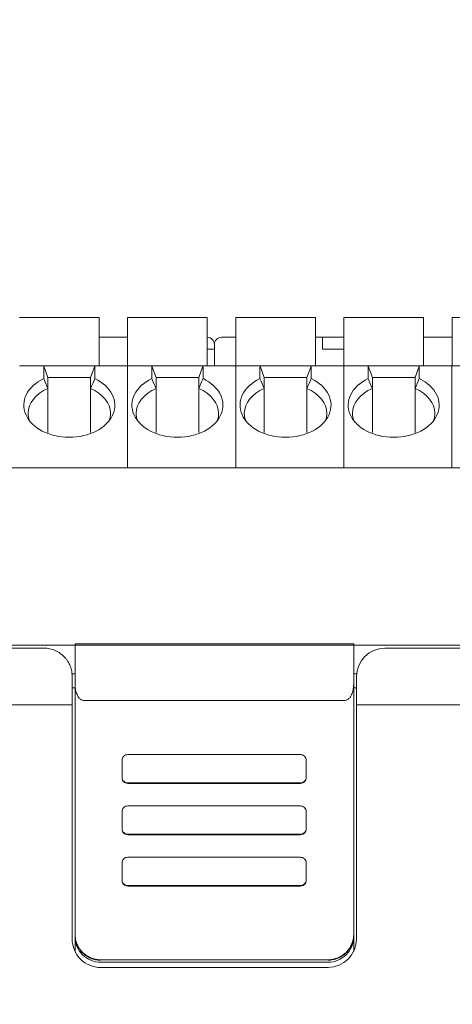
# Model space of a CAD drawing. Header units: millimetres. Extents: x -1114 to 1396, y -630 to 631.
# Tile 374 of 656: x -54 to -39, y 210 to 245. Entities that reach past the tile are written whole.
import ezdxf

# ---------------------------------------------------------------- set-up
doc = ezdxf.new("R2010")
doc.units = ezdxf.units.MM
doc.header["$MEASUREMENT"] = 0

msp = doc.modelspace()

# ---------------------------------------------------------------- linework, layer by layer
at = {"lineweight": 18}
for points, knots in [([(1038.9843, -629.7647), (1038.9843, -629.7647), (-1111.4882, -629.7647), (-1111.4882, -629.7647), (-1111.4882, -629.7647), (-1111.4882, -629.7647), (-1111.4882, 630.7883), (-1111.4882, 630.7883), (-1111.4882, 630.7883), (-1111.4882, 630.7883), (1038.9843, 630.7883), (1038.9843, 630.7883)], [0, 0, 0, 0, 0.3333333, 0.3333333, 0.3333333, 0.3333333, 0.6666667, 0.6666667, 0.6666667, 0.6666667, 1, 1, 1, 1]), ([(-47.053, 233.4268), (-47.053, 233.4931), (-47.0793, 233.5567), (-47.1262, 233.6036), (-47.1262, 233.6036), (-47.1731, 233.6505), (-47.2367, 233.6768), (-47.303, 233.6768)], [0, 0, 0, 0, 0.5, 0.5, 0.5, 0.5, 1, 1, 1, 1]), ([(-46.803, 233.6768), (-46.8693, 233.6768), (-46.9329, 233.6505), (-46.9798, 233.6036), (-46.9798, 233.6036), (-47.0266, 233.5567), (-47.053, 233.4931), (-47.053, 233.4268)], [0, 0, 0, 0, 0.5, 0.5, 0.5, 0.5, 1, 1, 1, 1]), ([(-53.0574, 232.2235), (-53.638, 231.9441), (-53.8932, 231.4297), (-53.6865, 230.9551), (-53.6865, 230.9551), (-53.4799, 230.4805), (-52.8597, 230.1567), (-52.1574, 230.1567)], [0, 0, 0, 0, 0.5, 0.5, 0.5, 0.5, 1, 1, 1, 1]), ([(-52.1574, 230.1567), (-51.4551, 230.1567), (-50.8349, 230.4805), (-50.6282, 230.9551), (-50.6282, 230.9551), (-50.4216, 231.4297), (-50.6767, 231.9441), (-51.2574, 232.2235)], [0, 0, 0, 0, 0.5, 0.5, 0.5, 0.5, 1, 1, 1, 1]), ([(-49.2541, 232.2235), (-49.8348, 231.9441), (-50.09, 231.4297), (-49.8833, 230.9551), (-49.8833, 230.9551), (-49.6766, 230.4805), (-49.0564, 230.1567), (-48.3541, 230.1567)], [0, 0, 0, 0, 0.5, 0.5, 0.5, 0.5, 1, 1, 1, 1]), ([(-48.3541, 230.1567), (-47.6518, 230.1567), (-47.0317, 230.4805), (-46.825, 230.9551), (-46.825, 230.9551), (-46.6183, 231.4297), (-46.8735, 231.9441), (-47.4541, 232.2235)], [0, 0, 0, 0, 0.5, 0.5, 0.5, 0.5, 1, 1, 1, 1]), ([(-45.4509, 232.2235), (-46.0315, 231.9441), (-46.2867, 231.4297), (-46.08, 230.9551), (-46.08, 230.9551), (-45.8734, 230.4805), (-45.2532, 230.1567), (-44.5509, 230.1567)], [0, 0, 0, 0, 0.5, 0.5, 0.5, 0.5, 1, 1, 1, 1]), ([(-44.5509, 230.1567), (-43.8486, 230.1567), (-43.2284, 230.4805), (-43.0217, 230.9551), (-43.0217, 230.9551), (-42.8151, 231.4297), (-43.0702, 231.9441), (-43.6509, 232.2235)], [0, 0, 0, 0, 0.5, 0.5, 0.5, 0.5, 1, 1, 1, 1]), ([(-41.6476, 232.2235), (-42.2283, 231.9441), (-42.4834, 231.4297), (-42.2768, 230.9551), (-42.2768, 230.9551), (-42.0701, 230.4805), (-41.4499, 230.1567), (-40.7476, 230.1567)], [0, 0, 0, 0, 0.5, 0.5, 0.5, 0.5, 1, 1, 1, 1]), ([(-40.7476, 230.1567), (-40.0453, 230.1567), (-39.4251, 230.4805), (-39.2185, 230.9551), (-39.2185, 230.9551), (-39.0118, 231.4297), (-39.267, 231.9441), (-39.8476, 232.2235)], [0, 0, 0, 0, 0.5, 0.5, 0.5, 0.5, 1, 1, 1, 1]), ([(-53.0554, 222.7349), (-56.2505, 222.7349), (-59.4473, 222.7349), (-62.6464, 222.7349), (-62.6464, 222.7349), (-63.0463, 222.7349), (-63.4462, 222.7349), (-63.8462, 222.7349), (-63.8462, 222.7349), (-64.2461, 222.7349), (-64.647, 222.7349), (-65.0442, 222.7349), (-65.0442, 222.7349), (-65.4415, 222.7349), (-65.8347, 222.7349), (-66.218, 222.7349), (-66.218, 222.7349), (-66.6014, 222.7349), (-66.9733, 222.7349), (-67.3338, 222.7349), (-67.3338, 222.7349), (-68.0548, 222.7349), (-68.7387, 222.7349), (-69.4437, 222.7349), (-69.4437, 222.7349), (-70.1486, 222.7348), (-70.8669, 222.7348), (-71.5733, 222.7349)], [0, 0, 0, 0, 0.1428571, 0.1428571, 0.1428571, 0.1428571, 0.2857143, 0.2857143, 0.2857143, 0.2857143, 0.4285714, 0.4285714, 0.4285714, 0.4285714, 0.5714286, 0.5714286, 0.5714286, 0.5714286, 0.7142857, 0.7142857, 0.7142857, 0.7142857, 0.8571429, 0.8571429, 0.8571429, 0.8571429, 1, 1, 1, 1]), ([(-52.0554, 221.7349), (-52.0554, 221.7975), (-52.0612, 221.8592), (-52.0727, 221.9201), (-52.0727, 221.9201), (-52.0784, 221.9505), (-52.0856, 221.9807), (-52.0942, 222.0107), (-52.0942, 222.0107), (-52.1028, 222.0407), (-52.1129, 222.0705), (-52.1245, 222.1), (-52.1245, 222.1), (-52.1476, 222.1591), (-52.1761, 222.2154), (-52.21, 222.2691), (-52.21, 222.2691), (-52.227, 222.2959), (-52.2453, 222.322), (-52.265, 222.3475), (-52.265, 222.3475), (-52.2847, 222.3729), (-52.3059, 222.3976), (-52.3285, 222.4216), (-52.3285, 222.4216), (-52.3736, 222.4694), (-52.4232, 222.5125), (-52.4772, 222.5508), (-52.4772, 222.5508), (-52.5042, 222.5699), (-52.5323, 222.5878), (-52.5615, 222.6044), (-52.5615, 222.6044), (-52.5762, 222.6127), (-52.5911, 222.6207), (-52.6063, 222.6284), (-52.6063, 222.6284), (-52.6216, 222.636), (-52.6371, 222.6434), (-52.6528, 222.6503), (-52.6528, 222.6503), (-52.7154, 222.6778), (-52.7803, 222.6988), (-52.8476, 222.7131), (-52.8476, 222.7131), (-52.8813, 222.7202), (-52.9156, 222.7257), (-52.9504, 222.7294), (-52.9504, 222.7294), (-52.9853, 222.7331), (-53.0203, 222.7349), (-53.0554, 222.7349)], [0, 0, 0, 0, 0.0769231, 0.0769231, 0.0769231, 0.0769231, 0.1538462, 0.1538462, 0.1538462, 0.1538462, 0.2307692, 0.2307692, 0.2307692, 0.2307692, 0.3076923, 0.3076923, 0.3076923, 0.3076923, 0.3846154, 0.3846154, 0.3846154, 0.3846154, 0.4615385, 0.4615385, 0.4615385, 0.4615385, 0.5384615, 0.5384615, 0.5384615, 0.5384615, 0.6153846, 0.6153846, 0.6153846, 0.6153846, 0.6923077, 0.6923077, 0.6923077, 0.6923077, 0.7692308, 0.7692308, 0.7692308, 0.7692308, 0.8461538, 0.8461538, 0.8461538, 0.8461538, 0.9230769, 0.9230769, 0.9230769, 0.9230769, 1, 1, 1, 1]), ([(-51.9554, 221.4796), (-51.9548, 221.4495), (-51.9542, 221.4193), (-51.952, 221.3892), (-51.952, 221.3892), (-51.9499, 221.3604), (-51.9464, 221.3317), (-51.9417, 221.3031), (-51.9417, 221.3031), (-51.9372, 221.2756), (-51.9315, 221.2482), (-51.9246, 221.2211), (-51.9246, 221.2211), (-51.9179, 221.1949), (-51.9099, 221.1691), (-51.9006, 221.1434), (-51.9006, 221.1434), (-51.8807, 221.0884), (-51.8546, 221.0345), (-51.8165, 220.9874), (-51.8165, 220.9874), (-51.8064, 220.9749), (-51.7954, 220.9629), (-51.7834, 220.9519), (-51.7834, 220.9519), (-51.7725, 220.942), (-51.7608, 220.9329), (-51.7481, 220.9247), (-51.7481, 220.9247), (-51.734, 220.9157), (-51.7187, 220.9079), (-51.7024, 220.9033), (-51.7024, 220.9033), (-51.6873, 220.8991), (-51.6714, 220.8976), (-51.6554, 220.8962)], [0, 0, 0, 0, 0.1111111, 0.1111111, 0.1111111, 0.1111111, 0.2222222, 0.2222222, 0.2222222, 0.2222222, 0.3333333, 0.3333333, 0.3333333, 0.3333333, 0.4444444, 0.4444444, 0.4444444, 0.4444444, 0.5555556, 0.5555556, 0.5555556, 0.5555556, 0.6666667, 0.6666667, 0.6666667, 0.6666667, 0.7777778, 0.7777778, 0.7777778, 0.7777778, 0.8888889, 0.8888889, 0.8888889, 0.8888889, 1, 1, 1, 1]), ([(-42.4554, 220.8961), (-42.4386, 220.8961), (-42.4223, 220.8988), (-42.4066, 220.9039), (-42.4066, 220.9039), (-42.3908, 220.9089), (-42.3764, 220.916), (-42.363, 220.9245), (-42.363, 220.9245), (-42.3562, 220.9287), (-42.3497, 220.9333), (-42.3436, 220.9382), (-42.3436, 220.9382), (-42.3374, 220.943), (-42.3315, 220.9481), (-42.3259, 220.9533), (-42.3259, 220.9533), (-42.3146, 220.9638), (-42.3043, 220.975), (-42.2948, 220.9868), (-42.2948, 220.9868), (-42.2852, 220.9986), (-42.2764, 221.0109), (-42.2684, 221.0234), (-42.2684, 221.0234), (-42.2603, 221.0359), (-42.2529, 221.0487), (-42.2461, 221.0617), (-42.2461, 221.0617), (-42.2323, 221.0877), (-42.2208, 221.1145), (-42.2108, 221.1419), (-42.2108, 221.1419), (-42.2007, 221.1694), (-42.1924, 221.1971), (-42.1855, 221.2249), (-42.1855, 221.2249), (-42.1786, 221.2528), (-42.173, 221.2808), (-42.1685, 221.309), (-42.1685, 221.309), (-42.1597, 221.3653), (-42.1554, 221.4222), (-42.1554, 221.4796)], [0, 0, 0, 0, 0.0909091, 0.0909091, 0.0909091, 0.0909091, 0.1818182, 0.1818182, 0.1818182, 0.1818182, 0.2727273, 0.2727273, 0.2727273, 0.2727273, 0.3636364, 0.3636364, 0.3636364, 0.3636364, 0.4545455, 0.4545455, 0.4545455, 0.4545455, 0.5454545, 0.5454545, 0.5454545, 0.5454545, 0.6363636, 0.6363636, 0.6363636, 0.6363636, 0.7272727, 0.7272727, 0.7272727, 0.7272727, 0.8181818, 0.8181818, 0.8181818, 0.8181818, 0.9090909, 0.9090909, 0.9090909, 0.9090909, 1, 1, 1, 1]), ([(-52.0554, 220.7349), (-52.1684, 220.7349), (-52.2815, 220.7349), (-52.3945, 220.7349), (-52.3945, 220.7349), (-56.3025, 220.7349), (-60.2078, 220.735), (-64.1096, 220.735), (-64.1096, 220.735), (-64.9949, 220.735), (-65.8801, 220.735), (-66.8302, 220.7349), (-66.8302, 220.7349), (-67.7802, 220.7348), (-68.7953, 220.7346), (-69.7904, 220.7349), (-69.7904, 220.7349), (-70.7855, 220.7352), (-71.7607, 220.7359), (-72.7493, 220.7332)], [0, 0, 0, 0, 0.2, 0.2, 0.2, 0.2, 0.4, 0.4, 0.4, 0.4, 0.6, 0.6, 0.6, 0.6, 0.8, 0.8, 0.8, 0.8, 1, 1, 1, 1]), ([(-50.1016, 218.9882), (-50.1546, 218.9882), (-50.2055, 218.9671), (-50.243, 218.9297), (-50.243, 218.9297), (-50.2805, 218.8922), (-50.3016, 218.8414), (-50.3016, 218.7885)], [0, 0, 0, 0, 0.5, 0.5, 0.5, 0.5, 1, 1, 1, 1]), ([(-43.8268, 218.7885), (-43.8268, 218.8414), (-43.8479, 218.8922), (-43.8854, 218.9297), (-43.8854, 218.9297), (-43.9229, 218.9671), (-43.9738, 218.9882), (-44.0268, 218.9882)], [0, 0, 0, 0, 0.5, 0.5, 0.5, 0.5, 1, 1, 1, 1]), ([(-50.3016, 218.1893), (-50.3016, 218.1363), (-50.2805, 218.0855), (-50.243, 218.0481), (-50.243, 218.0481), (-50.2055, 218.0106), (-50.1546, 217.9896), (-50.1016, 217.9896)], [0, 0, 0, 0, 0.5, 0.5, 0.5, 0.5, 1, 1, 1, 1]), ([(-50.3016, 218.1726), (-50.3016, 218.1196), (-50.2805, 218.0688), (-50.243, 218.0314), (-50.243, 218.0314), (-50.2055, 217.9939), (-50.1546, 217.9729), (-50.1016, 217.9729)], [0, 0, 0, 0, 0.5, 0.5, 0.5, 0.5, 1, 1, 1, 1]), ([(-44.0268, 217.9896), (-43.9738, 217.9896), (-43.9229, 218.0106), (-43.8854, 218.0481), (-43.8854, 218.0481), (-43.8479, 218.0855), (-43.8268, 218.1363), (-43.8268, 218.1893)], [0, 0, 0, 0, 0.5, 0.5, 0.5, 0.5, 1, 1, 1, 1]), ([(-50.1016, 217.1812), (-50.1546, 217.1812), (-50.2055, 217.1602), (-50.243, 217.1227), (-50.243, 217.1227), (-50.2805, 217.0853), (-50.3016, 217.0345), (-50.3016, 216.9815)], [0, 0, 0, 0, 0.5, 0.5, 0.5, 0.5, 1, 1, 1, 1]), ([(-43.8268, 216.9815), (-43.8268, 217.0345), (-43.8479, 217.0853), (-43.8854, 217.1227), (-43.8854, 217.1227), (-43.9229, 217.1602), (-43.9738, 217.1812), (-44.0268, 217.1812)], [0, 0, 0, 0, 0.5, 0.5, 0.5, 0.5, 1, 1, 1, 1]), ([(-50.3016, 216.3823), (-50.3016, 216.3294), (-50.2805, 216.2786), (-50.243, 216.2411), (-50.243, 216.2411), (-50.2055, 216.2037), (-50.1546, 216.1826), (-50.1016, 216.1826)], [0, 0, 0, 0, 0.5, 0.5, 0.5, 0.5, 1, 1, 1, 1]), ([(-50.3016, 216.3657), (-50.3016, 216.3127), (-50.2805, 216.2619), (-50.243, 216.2244), (-50.243, 216.2244), (-50.2055, 216.187), (-50.1546, 216.1659), (-50.1016, 216.1659)], [0, 0, 0, 0, 0.5, 0.5, 0.5, 0.5, 1, 1, 1, 1]), ([(-44.0268, 216.1826), (-43.9738, 216.1826), (-43.9229, 216.2037), (-43.8854, 216.2411), (-43.8854, 216.2411), (-43.8479, 216.2786), (-43.8268, 216.3294), (-43.8268, 216.3823)], [0, 0, 0, 0, 0.5, 0.5, 0.5, 0.5, 1, 1, 1, 1]), ([(-50.1016, 215.3743), (-50.1546, 215.3743), (-50.2055, 215.3532), (-50.243, 215.3158), (-50.243, 215.3158), (-50.2805, 215.2783), (-50.3016, 215.2275), (-50.3016, 215.1746)], [0, 0, 0, 0, 0.5, 0.5, 0.5, 0.5, 1, 1, 1, 1]), ([(-43.8268, 215.1746), (-43.8268, 215.2275), (-43.8479, 215.2783), (-43.8854, 215.3158), (-43.8854, 215.3158), (-43.9229, 215.3532), (-43.9738, 215.3743), (-44.0268, 215.3743)], [0, 0, 0, 0, 0.5, 0.5, 0.5, 0.5, 1, 1, 1, 1]), ([(-50.3016, 214.5754), (-50.3016, 214.5224), (-50.2805, 214.4716), (-50.243, 214.4342), (-50.243, 214.4342), (-50.2055, 214.3967), (-50.1546, 214.3757), (-50.1016, 214.3757)], [0, 0, 0, 0, 0.5, 0.5, 0.5, 0.5, 1, 1, 1, 1]), ([(-50.3016, 214.5587), (-50.3016, 214.5057), (-50.2805, 214.4549), (-50.243, 214.4175), (-50.243, 214.4175), (-50.2055, 214.38), (-50.1546, 214.359), (-50.1016, 214.359)], [0, 0, 0, 0, 0.5, 0.5, 0.5, 0.5, 1, 1, 1, 1]), ([(-44.0268, 214.3757), (-43.9738, 214.3757), (-43.9229, 214.3967), (-43.8854, 214.4342), (-43.8854, 214.4342), (-43.8479, 214.4716), (-43.8268, 214.5224), (-43.8268, 214.5754)], [0, 0, 0, 0, 0.5, 0.5, 0.5, 0.5, 1, 1, 1, 1]), ([(-52.0554, 212.4932), (-52.0554, 212.228), (-51.9501, 211.9736), (-51.7625, 211.7861), (-51.7625, 211.7861), (-51.575, 211.5986), (-51.3206, 211.4932), (-51.0554, 211.4932)], [0, 0, 0, 0, 0.5, 0.5, 0.5, 0.5, 1, 1, 1, 1]), ([(-51.0554, 211.7511), (-51.1148, 211.7511), (-51.1733, 211.7569), (-51.2308, 211.7683), (-51.2308, 211.7683), (-51.2595, 211.774), (-51.288, 211.7811), (-51.3163, 211.7896), (-51.3163, 211.7896), (-51.3445, 211.7982), (-51.3726, 211.8082), (-51.3998, 211.8195), (-51.3998, 211.8195), (-51.4543, 211.842), (-51.506, 211.8696), (-51.5549, 211.9021), (-51.5549, 211.9021), (-51.5671, 211.9103), (-51.5792, 211.9188), (-51.591, 211.9275), (-51.591, 211.9275), (-51.6029, 211.9363), (-51.6146, 211.9454), (-51.6261, 211.9548), (-51.6261, 211.9548), (-51.649, 211.9736), (-51.6708, 211.9934), (-51.6916, 212.0141), (-51.6916, 212.0141), (-51.7331, 212.0555), (-51.7704, 212.1007), (-51.8033, 212.1498), (-51.8033, 212.1498), (-51.8115, 212.162), (-51.8195, 212.1746), (-51.8271, 212.1873), (-51.8271, 212.1873), (-51.8347, 212.1999), (-51.842, 212.2128), (-51.8489, 212.2257), (-51.8489, 212.2257), (-51.8628, 212.2517), (-51.8754, 212.2781), (-51.8866, 212.3051), (-51.8866, 212.3051), (-51.8978, 212.3322), (-51.9078, 212.3597), (-51.9163, 212.3878), (-51.9163, 212.3878), (-51.9206, 212.4019), (-51.9246, 212.4161), (-51.9282, 212.4304), (-51.9282, 212.4304), (-51.9318, 212.4447), (-51.9351, 212.4592), (-51.938, 212.4737), (-51.938, 212.4737), (-51.9496, 212.5318), (-51.9554, 212.5905), (-51.9554, 212.6498)], [0, 0, 0, 0, 0.0666667, 0.0666667, 0.0666667, 0.0666667, 0.1333333, 0.1333333, 0.1333333, 0.1333333, 0.2, 0.2, 0.2, 0.2, 0.2666667, 0.2666667, 0.2666667, 0.2666667, 0.3333333, 0.3333333, 0.3333333, 0.3333333, 0.4, 0.4, 0.4, 0.4, 0.4666667, 0.4666667, 0.4666667, 0.4666667, 0.5333333, 0.5333333, 0.5333333, 0.5333333, 0.6, 0.6, 0.6, 0.6, 0.6666667, 0.6666667, 0.6666667, 0.6666667, 0.7333333, 0.7333333, 0.7333333, 0.7333333, 0.8, 0.8, 0.8, 0.8, 0.8666667, 0.8666667, 0.8666667, 0.8666667, 0.9333333, 0.9333333, 0.9333333, 0.9333333, 1, 1, 1, 1]), ([(-51.9554, 212.5754), (-51.9554, 212.3371), (-51.8606, 212.1084), (-51.6918, 211.9399), (-51.6918, 211.9399), (-51.523, 211.7713), (-51.2941, 211.6767), (-51.0554, 211.6767)], [0, 0, 0, 0, 0.5, 0.5, 0.5, 0.5, 1, 1, 1, 1]), ([(-42.1554, 212.6498), (-42.1554, 212.5905), (-42.1613, 212.5321), (-42.1727, 212.4747), (-42.1727, 212.4747), (-42.1784, 212.446), (-42.1855, 212.4176), (-42.194, 212.3893), (-42.194, 212.3893), (-42.2026, 212.3611), (-42.2126, 212.3331), (-42.2239, 212.3059), (-42.2239, 212.3059), (-42.2465, 212.2515), (-42.2741, 212.1999), (-42.3067, 212.1511), (-42.3067, 212.1511), (-42.3149, 212.1388), (-42.3234, 212.1268), (-42.3321, 212.115), (-42.3321, 212.115), (-42.3409, 212.1031), (-42.3501, 212.0914), (-42.3595, 212.0799), (-42.3595, 212.0799), (-42.3783, 212.057), (-42.3981, 212.0352), (-42.4188, 212.0145), (-42.4188, 212.0145), (-42.4603, 211.9731), (-42.5055, 211.9359), (-42.5547, 211.903), (-42.5547, 211.903), (-42.567, 211.8948), (-42.5795, 211.8868), (-42.5922, 211.8792), (-42.5922, 211.8792), (-42.6049, 211.8716), (-42.6178, 211.8643), (-42.6308, 211.8574), (-42.6308, 211.8574), (-42.6567, 211.8435), (-42.6832, 211.831), (-42.7103, 211.8198), (-42.7103, 211.8198), (-42.7373, 211.8086), (-42.7649, 211.7987), (-42.7931, 211.7901), (-42.7931, 211.7901), (-42.8071, 211.7858), (-42.8213, 211.7819), (-42.8357, 211.7783), (-42.8357, 211.7783), (-42.85, 211.7746), (-42.8646, 211.7714), (-42.8791, 211.7685), (-42.8791, 211.7685), (-42.9372, 211.7569), (-42.996, 211.7511), (-43.0554, 211.7511)], [0, 0, 0, 0, 0.0666667, 0.0666667, 0.0666667, 0.0666667, 0.1333333, 0.1333333, 0.1333333, 0.1333333, 0.2, 0.2, 0.2, 0.2, 0.2666667, 0.2666667, 0.2666667, 0.2666667, 0.3333333, 0.3333333, 0.3333333, 0.3333333, 0.4, 0.4, 0.4, 0.4, 0.4666667, 0.4666667, 0.4666667, 0.4666667, 0.5333333, 0.5333333, 0.5333333, 0.5333333, 0.6, 0.6, 0.6, 0.6, 0.6666667, 0.6666667, 0.6666667, 0.6666667, 0.7333333, 0.7333333, 0.7333333, 0.7333333, 0.8, 0.8, 0.8, 0.8, 0.8666667, 0.8666667, 0.8666667, 0.8666667, 0.9333333, 0.9333333, 0.9333333, 0.9333333, 1, 1, 1, 1]), ([(-43.0554, 211.6767), (-42.8167, 211.6767), (-42.5878, 211.7713), (-42.419, 211.9399), (-42.419, 211.9399), (-42.2502, 212.1084), (-42.1554, 212.3371), (-42.1554, 212.5754)], [0, 0, 0, 0, 0.5, 0.5, 0.5, 0.5, 1, 1, 1, 1])]:
    msp.add_open_spline(points, degree=3, knots=knots, dxfattribs=at)
for points in [[(-51.1074, 234.3768), (-51.1074, 234.3768), (-53.9074, 234.3768), (-53.9074, 234.3768)], [(-51.1074, 232.6768), (-51.1074, 232.6768), (-51.1074, 234.3768), (-51.1074, 234.3768)], [(-50.1041, 234.3768), (-50.1041, 234.3768), (-50.1041, 232.6768), (-50.1041, 232.6768)], [(-47.3041, 234.3768), (-47.3041, 234.3768), (-50.1041, 234.3768), (-50.1041, 234.3768)], [(-47.3041, 232.6768), (-47.3041, 232.6768), (-47.3041, 234.3768), (-47.3041, 234.3768)], [(-43.5009, 234.3768), (-43.5009, 234.3768), (-46.3009, 234.3768), (-46.3009, 234.3768)], [(-46.3009, 234.3768), (-46.3009, 234.3768), (-46.3009, 232.6768), (-46.3009, 232.6768)], [(-43.5009, 232.6768), (-43.5009, 232.6768), (-43.5009, 234.3768), (-43.5009, 234.3768)], [(-39.6976, 234.3768), (-39.6976, 234.3768), (-42.4976, 234.3768), (-42.4976, 234.3768)], [(-42.4976, 234.3768), (-42.4976, 234.3768), (-42.4976, 232.6768), (-42.4976, 232.6768)], [(-39.6976, 232.6768), (-39.6976, 232.6768), (-39.6976, 234.3768), (-39.6976, 234.3768)], [(-35.8944, 234.3768), (-35.8944, 234.3768), (-38.6944, 234.3768), (-38.6944, 234.3768)], [(-38.6944, 234.3768), (-38.6944, 234.3768), (-38.6944, 232.6768), (-38.6944, 232.6768)], [(-50.1041, 233.6768), (-50.1041, 233.6768), (-51.1073, 233.6768), (-51.1073, 233.6768)], [(-51.1073, 233.6768), (-51.1073, 233.6768), (-50.1041, 233.6768), (-50.1041, 233.6768)], [(-47.303, 233.6768), (-47.303, 233.6768), (-47.3041, 233.6768), (-47.3041, 233.6768)], [(-46.3009, 233.6768), (-46.3009, 233.6768), (-46.803, 233.6768), (-46.803, 233.6768)], [(-46.803, 233.6768), (-46.803, 233.6768), (-46.3009, 233.6768), (-46.3009, 233.6768)], [(-43.253, 233.6768), (-43.253, 233.6768), (-43.5009, 233.6768), (-43.5009, 233.6768)], [(-43.5009, 233.6768), (-43.5009, 233.6768), (-43.253, 233.6768), (-43.253, 233.6768)], [(-43.253, 233.6768), (-43.253, 233.6768), (-43.253, 233.4268), (-43.253, 233.4268)], [(-43.253, 233.6768), (-43.253, 233.6768), (-42.753, 233.6768), (-42.753, 233.6768)], [(-43.253, 233.6768), (-43.253, 233.6768), (-43.253, 233.4268), (-43.253, 233.4268)], [(-42.4976, 233.6768), (-42.4976, 233.6768), (-42.753, 233.6768), (-42.753, 233.6768)], [(-38.6944, 233.6768), (-38.6944, 233.6768), (-39.6977, 233.6768), (-39.6977, 233.6768)], [(-39.6977, 233.6768), (-39.6977, 233.6768), (-38.6944, 233.6768), (-38.6944, 233.6768)], [(-47.053, 232.6767), (-47.053, 232.6767), (-47.053, 233.4268), (-47.053, 233.4268)], [(-47.053, 232.6767), (-47.053, 232.6767), (-47.053, 233.4268), (-47.053, 233.4268)], [(-43.253, 233.4268), (-43.253, 233.4268), (-43.253, 233.2568), (-43.253, 233.2568)], [(-47.303, 233.2568), (-47.303, 233.2568), (-47.3041, 233.2568), (-47.3041, 233.2568)], [(-47.303, 233.2568), (-47.303, 233.2568), (-47.053, 233.2568), (-47.053, 233.2568)], [(-47.053, 233.2568), (-47.053, 233.2568), (-47.053, 232.6768), (-47.053, 232.6768)], [(-47.053, 232.6768), (-47.053, 232.6768), (-47.053, 233.2568), (-47.053, 233.2568)], [(-42.4976, 233.2568), (-42.4976, 233.2568), (-43.253, 233.2568), (-43.253, 233.2568)], [(-53.9106, 232.6768), (-53.9106, 232.6768), (-53.0574, 232.6768), (-53.0574, 232.6768)], [(-53.0574, 232.6768), (-53.0574, 232.6768), (-53.9106, 232.6768), (-53.9106, 232.6768)], [(-53.0574, 232.6768), (-53.0574, 232.6768), (-51.2574, 232.6768), (-51.2574, 232.6768)], [(-53.0574, 232.6768), (-53.0574, 232.6768), (-53.0558, 232.6724), (-53.0527, 232.6639)], [(-53.0527, 232.6639), (-53.0558, 232.6553), (-53.0574, 232.6428), (-53.0574, 232.627)], [(-53.0574, 232.627), (-53.0574, 232.627), (-53.0574, 232.2235), (-53.0574, 232.2235)], [(-52.9074, 232.2647), (-52.9074, 232.2647), (-53.0527, 232.6639), (-53.0527, 232.6639)], [(-51.4074, 232.2647), (-51.4074, 232.2647), (-51.2621, 232.6639), (-51.2621, 232.6639)], [(-51.2621, 232.6639), (-51.259, 232.6724), (-51.2574, 232.6767), (-51.2574, 232.6768)], [(-51.2621, 232.6639), (-51.259, 232.6553), (-51.2574, 232.6428), (-51.2574, 232.627)], [(-51.2574, 232.6768), (-51.2574, 232.6768), (-50.1074, 232.6768), (-50.1074, 232.6768)], [(-51.2574, 232.6768), (-51.2574, 232.6768), (-50.1074, 232.6768), (-50.1074, 232.6768)], [(-51.2574, 232.627), (-51.2574, 232.627), (-51.2574, 232.2235), (-51.2574, 232.2235)], [(-50.1074, 232.6768), (-50.1074, 232.6768), (-49.2541, 232.6768), (-49.2541, 232.6768)], [(-50.1074, 232.627), (-50.1074, 232.627), (-50.1074, 232.6768), (-50.1074, 232.6768)], [(-49.2541, 232.6768), (-49.2541, 232.6768), (-50.1074, 232.6768), (-50.1074, 232.6768)], [(-50.1074, 232.627), (-50.1074, 232.627), (-50.1074, 232.6768), (-50.1074, 232.6768)], [(-50.1074, 229.0847), (-50.1074, 229.0847), (-50.1074, 232.627), (-50.1074, 232.627)], [(-50.1074, 229.0847), (-50.1074, 229.0847), (-50.1074, 232.627), (-50.1074, 232.627)], [(-49.2541, 232.6768), (-49.2541, 232.6768), (-47.4541, 232.6768), (-47.4541, 232.6768)], [(-49.2541, 232.6768), (-49.2541, 232.6768), (-49.2525, 232.6724), (-49.2494, 232.6639)], [(-49.2494, 232.6639), (-49.2525, 232.6553), (-49.2541, 232.6428), (-49.2541, 232.627)], [(-49.2541, 232.627), (-49.2541, 232.627), (-49.2541, 232.2235), (-49.2541, 232.2235)], [(-49.1041, 232.2647), (-49.1041, 232.2647), (-49.2494, 232.6639), (-49.2494, 232.6639)], [(-47.6041, 232.2647), (-47.6041, 232.2647), (-47.4588, 232.6639), (-47.4588, 232.6639)], [(-47.4588, 232.6639), (-47.4557, 232.6724), (-47.4541, 232.6767), (-47.4541, 232.6768)], [(-47.4588, 232.6639), (-47.4557, 232.6553), (-47.4541, 232.6428), (-47.4541, 232.627)], [(-47.4541, 232.6768), (-47.4541, 232.6768), (-46.3041, 232.6768), (-46.3041, 232.6768)], [(-47.4541, 232.6768), (-47.4541, 232.6768), (-46.3041, 232.6768), (-46.3041, 232.6768)], [(-47.4541, 232.627), (-47.4541, 232.627), (-47.4541, 232.2235), (-47.4541, 232.2235)], [(-46.3041, 232.6768), (-46.3041, 232.6768), (-45.4509, 232.6768), (-45.4509, 232.6768)], [(-46.3041, 232.627), (-46.3041, 232.627), (-46.3041, 232.6768), (-46.3041, 232.6768)], [(-46.3041, 232.627), (-46.3041, 232.627), (-46.3041, 232.6768), (-46.3041, 232.6768)], [(-45.4509, 232.6768), (-45.4509, 232.6768), (-46.3041, 232.6768), (-46.3041, 232.6768)], [(-46.3041, 229.0847), (-46.3041, 229.0847), (-46.3041, 232.627), (-46.3041, 232.627)], [(-46.3041, 229.0847), (-46.3041, 229.0847), (-46.3041, 232.627), (-46.3041, 232.627)], [(-45.4509, 232.6768), (-45.4509, 232.6768), (-43.6509, 232.6768), (-43.6509, 232.6768)], [(-45.4509, 232.6768), (-45.4509, 232.6768), (-45.4493, 232.6724), (-45.4462, 232.6639)], [(-45.4462, 232.6639), (-45.4493, 232.6553), (-45.4509, 232.6428), (-45.4509, 232.627)], [(-45.4509, 232.627), (-45.4509, 232.627), (-45.4509, 232.2235), (-45.4509, 232.2235)], [(-45.3009, 232.2647), (-45.3009, 232.2647), (-45.4462, 232.6639), (-45.4462, 232.6639)], [(-43.8009, 232.2647), (-43.8009, 232.2647), (-43.6556, 232.6639), (-43.6556, 232.6639)], [(-43.6556, 232.6639), (-43.6525, 232.6724), (-43.6509, 232.6767), (-43.6509, 232.6768)], [(-43.6556, 232.6639), (-43.6525, 232.6553), (-43.6509, 232.6428), (-43.6509, 232.627)], [(-43.6509, 232.6768), (-43.6509, 232.6768), (-42.5009, 232.6768), (-42.5009, 232.6768)], [(-43.6509, 232.6768), (-43.6509, 232.6768), (-42.5009, 232.6768), (-42.5009, 232.6768)], [(-43.6509, 232.627), (-43.6509, 232.627), (-43.6509, 232.2235), (-43.6509, 232.2235)], [(-42.5009, 232.6768), (-42.5009, 232.6768), (-41.6476, 232.6768), (-41.6476, 232.6768)], [(-42.5009, 232.627), (-42.5009, 232.627), (-42.5009, 232.6768), (-42.5009, 232.6768)], [(-41.6476, 232.6768), (-41.6476, 232.6768), (-42.5009, 232.6768), (-42.5009, 232.6768)], [(-42.5009, 232.627), (-42.5009, 232.627), (-42.5009, 232.6768), (-42.5009, 232.6768)], [(-42.5009, 229.0847), (-42.5009, 229.0847), (-42.5009, 232.627), (-42.5009, 232.627)], [(-42.5009, 229.0847), (-42.5009, 229.0847), (-42.5009, 232.627), (-42.5009, 232.627)], [(-41.6476, 232.6768), (-41.6476, 232.6768), (-39.8476, 232.6768), (-39.8476, 232.6768)], [(-41.6476, 232.6768), (-41.6476, 232.6768), (-41.646, 232.6724), (-41.6429, 232.6639)], [(-41.6429, 232.6639), (-41.646, 232.6553), (-41.6476, 232.6428), (-41.6476, 232.627)], [(-41.6476, 232.627), (-41.6476, 232.627), (-41.6476, 232.2235), (-41.6476, 232.2235)], [(-41.4976, 232.2647), (-41.4976, 232.2647), (-41.6429, 232.6639), (-41.6429, 232.6639)], [(-39.9976, 232.2647), (-39.9976, 232.2647), (-39.8523, 232.6639), (-39.8523, 232.6639)], [(-39.8523, 232.6639), (-39.8492, 232.6724), (-39.8476, 232.6767), (-39.8476, 232.6768)], [(-39.8523, 232.6639), (-39.8492, 232.6553), (-39.8476, 232.6428), (-39.8476, 232.627)], [(-39.8476, 232.6768), (-39.8476, 232.6768), (-38.6976, 232.6768), (-38.6976, 232.6768)], [(-39.8476, 232.6768), (-39.8476, 232.6768), (-38.6976, 232.6768), (-38.6976, 232.6768)], [(-39.8476, 232.627), (-39.8476, 232.627), (-39.8476, 232.2235), (-39.8476, 232.2235)], [(-38.6976, 232.6768), (-38.6976, 232.6768), (-37.8444, 232.6768), (-37.8444, 232.6768)], [(-38.6976, 232.627), (-38.6976, 232.627), (-38.6976, 232.6768), (-38.6976, 232.6768)], [(-38.6976, 232.627), (-38.6976, 232.627), (-38.6976, 232.6768), (-38.6976, 232.6768)], [(-37.8444, 232.6768), (-37.8444, 232.6768), (-38.6976, 232.6768), (-38.6976, 232.6768)], [(-38.6976, 229.0847), (-38.6976, 229.0847), (-38.6976, 232.627), (-38.6976, 232.627)], [(-38.6976, 229.0847), (-38.6976, 229.0847), (-38.6976, 232.627), (-38.6976, 232.627)], [(-52.9074, 231.8741), (-52.9573, 231.9911), (-53.0073, 232.1075), (-53.0574, 232.2235)], [(-52.9074, 232.2647), (-52.9074, 232.2647), (-52.1574, 232.2647), (-52.1574, 232.2647)], [(-52.9074, 231.8741), (-52.9074, 231.8741), (-52.9074, 232.2647), (-52.9074, 232.2647)], [(-51.4074, 232.2647), (-51.4074, 232.2647), (-52.1574, 232.2647), (-52.1574, 232.2647)], [(-51.4074, 231.8741), (-51.4074, 231.8741), (-51.4074, 232.2647), (-51.4074, 232.2647)], [(-51.2574, 232.2235), (-51.3074, 232.1075), (-51.3574, 231.9911), (-51.4074, 231.8741)], [(-49.1041, 231.8741), (-49.1541, 231.9911), (-49.2041, 232.1075), (-49.2541, 232.2235)], [(-49.1041, 232.2647), (-49.1041, 232.2647), (-48.3541, 232.2647), (-48.3541, 232.2647)], [(-49.1041, 231.8741), (-49.1041, 231.8741), (-49.1041, 232.2647), (-49.1041, 232.2647)], [(-48.3541, 232.2647), (-48.3541, 232.2647), (-47.6041, 232.2647), (-47.6041, 232.2647)], [(-47.6041, 231.8741), (-47.6041, 231.8741), (-47.6041, 232.2647), (-47.6041, 232.2647)], [(-47.4541, 232.2235), (-47.5042, 232.1075), (-47.5542, 231.9911), (-47.6041, 231.8741)], [(-45.3009, 231.8741), (-45.3508, 231.9911), (-45.4008, 232.1075), (-45.4509, 232.2235)], [(-45.3009, 232.2647), (-45.3009, 232.2647), (-44.5509, 232.2647), (-44.5509, 232.2647)], [(-45.3009, 231.8741), (-45.3009, 231.8741), (-45.3009, 232.2647), (-45.3009, 232.2647)], [(-43.8009, 232.2647), (-43.8009, 232.2647), (-44.5509, 232.2647), (-44.5509, 232.2647)], [(-43.8009, 231.8741), (-43.8009, 231.8741), (-43.8009, 232.2647), (-43.8009, 232.2647)], [(-43.6509, 232.2235), (-43.7009, 232.1075), (-43.7509, 231.9911), (-43.8009, 231.8741)], [(-41.4976, 231.8741), (-41.5476, 231.9911), (-41.5976, 232.1075), (-41.6476, 232.2235)], [(-41.4976, 232.2647), (-41.4976, 232.2647), (-40.7476, 232.2647), (-40.7476, 232.2647)], [(-41.4976, 231.8741), (-41.4976, 231.8741), (-41.4976, 232.2647), (-41.4976, 232.2647)], [(-39.9976, 232.2647), (-39.9976, 232.2647), (-40.7476, 232.2647), (-40.7476, 232.2647)], [(-39.9976, 231.8741), (-39.9976, 231.8741), (-39.9976, 232.2647), (-39.9976, 232.2647)], [(-39.8476, 232.2235), (-39.8977, 232.1075), (-39.9477, 231.9911), (-39.9976, 231.8741)], [(-52.9074, 231.8741), (-53.3419, 231.6885), (-53.6074, 231.3556), (-53.6074, 230.9966)], [(-52.9074, 231.8741), (-52.9074, 231.8741), (-52.9074, 230.3282), (-52.9074, 230.3282)], [(-51.4074, 230.3282), (-51.4074, 230.3282), (-51.4074, 231.8741), (-51.4074, 231.8741)], [(-50.7074, 230.9966), (-50.7074, 231.3556), (-50.9729, 231.6885), (-51.4074, 231.8741)], [(-49.1041, 231.8741), (-49.5386, 231.6885), (-49.8041, 231.3556), (-49.8041, 230.9966)], [(-49.1041, 231.8741), (-49.1041, 231.8741), (-49.1041, 230.3282), (-49.1041, 230.3282)], [(-47.6041, 230.3282), (-47.6041, 230.3282), (-47.6041, 231.8741), (-47.6041, 231.8741)], [(-46.9041, 230.9966), (-46.9041, 231.3556), (-47.1696, 231.6885), (-47.6041, 231.8741)], [(-45.3009, 231.8741), (-45.7354, 231.6885), (-46.0009, 231.3556), (-46.0009, 230.9966)], [(-45.3009, 231.8741), (-45.3009, 231.8741), (-45.3009, 230.3282), (-45.3009, 230.3282)], [(-43.8009, 230.3282), (-43.8009, 230.3282), (-43.8009, 231.8741), (-43.8009, 231.8741)], [(-43.1009, 230.9966), (-43.1009, 231.3556), (-43.3664, 231.6885), (-43.8009, 231.8741)], [(-41.4976, 231.8741), (-41.9321, 231.6885), (-42.1976, 231.3556), (-42.1976, 230.9966)], [(-41.4976, 231.8741), (-41.4976, 231.8741), (-41.4976, 230.3282), (-41.4976, 230.3282)], [(-39.9976, 230.3282), (-39.9976, 230.3282), (-39.9976, 231.8741), (-39.9976, 231.8741)], [(-39.2976, 230.9966), (-39.2976, 231.3556), (-39.5631, 231.6885), (-39.9976, 231.8741)], [(-53.6074, 230.9966), (-53.6074, 230.9133), (-53.593, 230.8304), (-53.5646, 230.7495)], [(-50.7504, 230.7486), (-50.7218, 230.8298), (-50.7074, 230.913), (-50.7074, 230.9966)], [(-49.8041, 230.9966), (-49.8041, 230.9134), (-49.7898, 230.8304), (-49.7614, 230.7495)], [(-46.9468, 230.7498), (-46.9185, 230.8306), (-46.9041, 230.9135), (-46.9041, 230.9966)], [(-46.0009, 230.9966), (-46.0009, 230.9135), (-45.9866, 230.8307), (-45.9583, 230.75)], [(-43.1436, 230.7495), (-43.1152, 230.8304), (-43.1009, 230.9134), (-43.1009, 230.9966)], [(-42.1976, 230.9966), (-42.1976, 230.9133), (-42.1833, 230.8303), (-42.1549, 230.7495)], [(-39.3406, 230.749), (-39.312, 230.83), (-39.2976, 230.9132), (-39.2976, 230.9966)], [(-75.1582, 229.0847), (-75.1582, 229.0847), (-18.9526, 229.0847), (-18.9526, 229.0847)], [(-18.9526, 229.0847), (-18.9526, 229.0847), (-75.1582, 229.0847), (-75.1582, 229.0847)], [(-51.9554, 222.8419), (-51.9554, 222.8419), (-51.9554, 222.8871), (-51.9554, 222.8871)], [(-42.1554, 222.8871), (-42.1554, 222.8871), (-51.9554, 222.8871), (-51.9554, 222.8871)], [(-42.1554, 222.8871), (-42.1554, 222.8871), (-42.1554, 222.8417), (-42.1554, 222.8417)], [(-51.9554, 222.8347), (-51.9554, 222.8347), (-73.2582, 222.8347), (-73.2582, 222.8347)], [(-51.9554, 222.8408), (-51.9554, 222.387), (-51.9554, 221.9334), (-51.9554, 221.4796)], [(-42.1554, 222.8406), (-45.4221, 222.8407), (-48.6888, 222.8407), (-51.9554, 222.8408)], [(-42.1554, 221.4796), (-42.1554, 221.9332), (-42.1554, 222.3869), (-42.1554, 222.8406)], [(-20.8526, 222.8347), (-20.8526, 222.8347), (-42.1554, 222.8347), (-42.1554, 222.8347)], [(-41.0554, 222.7349), (-41.6077, 222.7349), (-42.0554, 222.2872), (-42.0554, 221.7349)], [(-21.8526, 222.7349), (-21.8526, 222.7349), (-41.0554, 222.7349), (-41.0554, 222.7349)], [(-52.0742, 221.8347), (-52.0742, 221.8347), (-51.9554, 221.8347), (-51.9554, 221.8347)], [(-42.1554, 221.8347), (-42.1554, 221.8347), (-42.0503, 221.8347), (-42.0503, 221.8347)], [(-52.0554, 220.735), (-52.0555, 221.0683), (-52.0555, 221.4016), (-52.0555, 221.7349)], [(-51.9554, 212.6498), (-51.9554, 212.6498), (-51.9554, 221.4796), (-51.9554, 221.4796)], [(-42.1554, 221.4796), (-42.1554, 221.4796), (-42.1554, 212.6498), (-42.1554, 212.6498)], [(-42.0554, 221.7349), (-42.0554, 221.7349), (-42.0554, 220.7349), (-42.0554, 220.7349)], [(-52.0554, 221.3347), (-52.0554, 221.3347), (-51.9553, 221.3347), (-51.9553, 221.3347)], [(-51.9554, 212.65), (-51.9554, 212.65), (-51.9554, 221.4729), (-51.9554, 221.4729)], [(-42.1556, 221.3347), (-42.1556, 221.3347), (-42.0554, 221.3347), (-42.0554, 221.3347)], [(-42.1554, 221.4726), (-42.1554, 221.4726), (-42.1554, 212.65), (-42.1554, 212.65)], [(-42.4554, 220.8961), (-42.4554, 220.8961), (-51.6554, 220.8962), (-51.6554, 220.8962)], [(-52.0554, 212.4932), (-52.0554, 212.4932), (-52.0554, 220.7349), (-52.0554, 220.7349)], [(-42.0554, 220.7349), (-42.0554, 220.7349), (-42.0554, 212.4932), (-42.0554, 212.4932)], [(-19.8526, 220.7349), (-19.8526, 220.7349), (-42.0554, 220.7349), (-42.0554, 220.7349)], [(-50.3016, 218.7885), (-50.3016, 218.7885), (-50.3016, 218.1893), (-50.3016, 218.1893)], [(-44.0268, 218.9882), (-44.0268, 218.9882), (-50.1016, 218.9882), (-50.1016, 218.9882)], [(-43.8268, 218.1893), (-43.8268, 218.1893), (-43.8268, 218.7885), (-43.8268, 218.7885)], [(-50.3016, 218.1726), (-50.3016, 218.1726), (-50.3016, 218.1893), (-50.3016, 218.1893)], [(-50.3016, 218.1893), (-50.3016, 218.1893), (-50.3016, 218.1726), (-50.3016, 218.1726)], [(-44.0268, 217.9729), (-43.9164, 217.9729), (-43.8268, 218.0623), (-43.8268, 218.1726)], [(-43.8268, 218.1915), (-43.8268, 218.1915), (-43.8268, 218.1726), (-43.8268, 218.1726)], [(-43.8268, 218.1893), (-43.8268, 218.1893), (-43.8268, 218.1726), (-43.8268, 218.1726)], [(-50.1016, 217.9896), (-50.1016, 217.9896), (-44.0268, 217.9896), (-44.0268, 217.9896)], [(-44.0268, 217.9729), (-44.0268, 217.9729), (-50.1016, 217.9729), (-50.1016, 217.9729)], [(-50.3016, 216.9815), (-50.3016, 216.9815), (-50.3016, 216.3823), (-50.3016, 216.3823)], [(-44.0268, 217.1812), (-44.0268, 217.1812), (-50.1016, 217.1812), (-50.1016, 217.1812)], [(-43.8268, 216.3823), (-43.8268, 216.3823), (-43.8268, 216.9815), (-43.8268, 216.9815)], [(-50.3016, 216.3823), (-50.3016, 216.3823), (-50.3016, 216.3657), (-50.3016, 216.3657)], [(-44.0268, 216.1659), (-43.9164, 216.1659), (-43.8268, 216.2554), (-43.8268, 216.3657)], [(-43.8268, 216.3845), (-43.8268, 216.3845), (-43.8268, 216.3657), (-43.8268, 216.3657)], [(-43.8268, 216.3823), (-43.8268, 216.3823), (-43.8268, 216.3657), (-43.8268, 216.3657)], [(-50.1016, 216.1826), (-50.1016, 216.1826), (-44.0268, 216.1826), (-44.0268, 216.1826)], [(-44.0268, 216.1659), (-44.0268, 216.1659), (-50.1016, 216.1659), (-50.1016, 216.1659)], [(-44.0268, 215.3743), (-44.0268, 215.3743), (-50.1016, 215.3743), (-50.1016, 215.3743)], [(-50.3016, 215.1746), (-50.3016, 215.1746), (-50.3016, 214.5754), (-50.3016, 214.5754)], [(-43.8268, 214.5754), (-43.8268, 214.5754), (-43.8268, 215.1746), (-43.8268, 215.1746)], [(-50.3016, 214.5754), (-50.3016, 214.5754), (-50.3016, 214.5587), (-50.3016, 214.5587)], [(-44.0268, 214.359), (-43.9164, 214.359), (-43.8268, 214.4484), (-43.8268, 214.5587)], [(-43.8268, 214.5776), (-43.8268, 214.5776), (-43.8268, 214.5587), (-43.8268, 214.5587)], [(-43.8268, 214.5754), (-43.8268, 214.5754), (-43.8268, 214.5587), (-43.8268, 214.5587)], [(-50.1016, 214.3757), (-50.1016, 214.3757), (-44.0268, 214.3757), (-44.0268, 214.3757)], [(-44.0268, 214.359), (-44.0268, 214.359), (-50.1016, 214.359), (-50.1016, 214.359)], [(-51.9554, 212.5754), (-51.9554, 212.5754), (-51.9554, 212.6498), (-51.9554, 212.6498)], [(-51.9554, 212.0573), (-51.9554, 212.0573), (-51.9554, 212.5754), (-51.9554, 212.5754)], [(-51.9553, 212.6503), (-51.947, 212.1599), (-51.5465, 211.7668), (-51.0554, 211.7668)], [(-43.0554, 211.7668), (-42.5643, 211.7668), (-42.1639, 212.1599), (-42.1556, 212.6503)], [(-43.0554, 211.4932), (-42.5031, 211.4932), (-42.0554, 211.9409), (-42.0554, 212.4932)], [(-42.1554, 212.6498), (-42.1554, 212.6498), (-42.1554, 212.5754), (-42.1554, 212.5754)], [(-42.1554, 212.6498), (-42.1554, 212.6498), (-42.1554, 212.5754), (-42.1554, 212.5754)], [(-42.1554, 212.0573), (-42.1554, 212.0573), (-42.1554, 212.5754), (-42.1554, 212.5754)], [(-43.0554, 211.7668), (-43.0554, 211.7668), (-51.0554, 211.7668), (-51.0554, 211.7668)], [(-51.0554, 211.6767), (-51.0554, 211.6767), (-43.0554, 211.6767), (-43.0554, 211.6767)], [(-43.0554, 211.4932), (-43.0554, 211.4932), (-51.0554, 211.4932), (-51.0554, 211.4932)]]:
    msp.add_open_spline(points, degree=3, dxfattribs=at)

doc.saveas('drawing.dxf')
